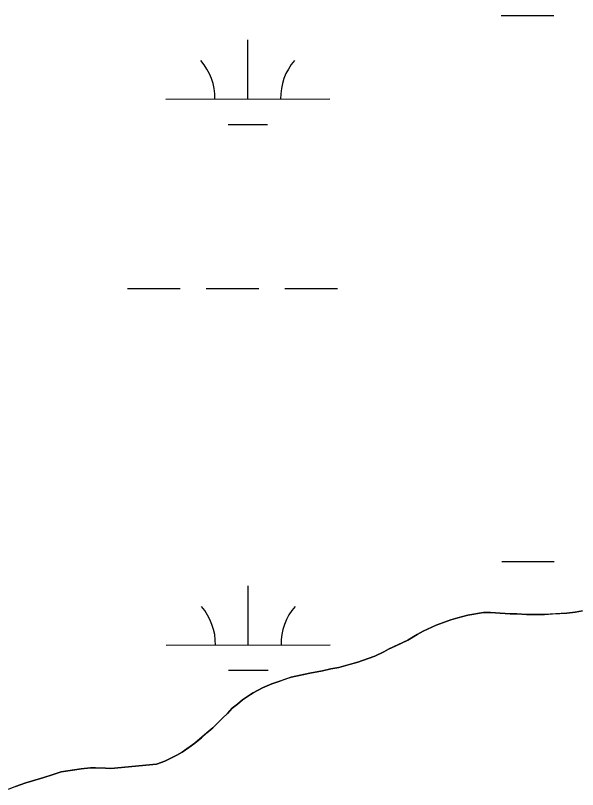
# Model space of a CAD drawing. Extents: x 3297753 to 3335611, y 652252 to 677623.
# Drawn here: x 3327666.4 to 3328009.1, y 664767 to 665238.7 of the extents above; entities that cross this region are included whole.
import ezdxf

# ---------------------------------------------------------------- set-up
doc = ezdxf.new("R2010")
doc.units = 0
for name, color, linetype in [('V-SITE-VEGE', 7, 'Continuous'), ('V-TOPO-SHOR', 7, 'Continuous'), ('V-WETL-SWMP', 7, 'Continuous')]:
    doc.layers.add(name, color=color, linetype=linetype)

msp = doc.modelspace()

# ---------------------------------------------------------------- linework, layer by layer
at = {"layer": 'V-SITE-VEGE'}
for p, q in [((3328012.2, 664875.84), (3328007.58, 664875.07)), ((3327936.06, 664871.68), (3327931.93, 664870.42)), ((3327942.13, 664873.2), (3327936.06, 664871.68)), ((3327951.85, 664874.75), (3327942.13, 664873.2)), ((3327955.98, 664874.79), (3327951.85, 664874.75)), ((3327967.92, 664873.94), (3327955.98, 664874.79)), ((3327972.06, 664873.98), (3327967.92, 664873.94)), ((3327977.9, 664873.55), (3327972.06, 664873.98)), ((3327988.85, 664873.66), (3327977.9, 664873.55)), ((3328002.47, 664874.53), (3327988.85, 664873.66)), ((3328007.58, 664875.07), (3328002.47, 664874.53)), ((3327922.96, 664867.17), (3327914.97, 664863.43)), ((3327931.93, 664870.42), (3327922.96, 664867.17)), ((3327911.33, 664861.45), (3327905.53, 664857.99)), ((3327914.97, 664863.43), (3327911.33, 664861.45)), ((3327905.53, 664857.99), (3327893.9, 664852.51)), ((3327893.9, 664852.51), (3327891, 664850.78)), ((3327885.42, 664848.29), (3327881.54, 664846.8)), ((3327891, 664850.78), (3327885.42, 664848.29)), ((3327875.24, 664844.54), (3327863.59, 664841.26)), ((3327881.54, 664846.8), (3327875.24, 664844.54)), ((3327845.86, 664837.92), (3327834.44, 664835.37)), ((3327853.63, 664839.21), (3327845.86, 664837.92)), ((3327858.73, 664840.48), (3327853.63, 664839.21)), ((3327863.59, 664841.26), (3327858.73, 664840.48)), ((3327830.56, 664834.11), (3327822.8, 664831.36)), ((3327834.44, 664835.37), (3327830.56, 664834.11)), ((3327816.98, 664828.87), (3327811.42, 664825.89)), ((3327822.8, 664831.36), (3327816.98, 664828.87)), ((3327811.42, 664825.89), (3327804.89, 664821.69)), ((3327801.75, 664818.98), (3327798.61, 664816.52)), ((3327804.89, 664821.69), (3327801.75, 664818.98)), ((3327798.61, 664816.52), (3327795.72, 664813.33)), ((3327792.83, 664810.62), (3327786.8, 664804.48)), ((3327795.72, 664813.33), (3327792.83, 664810.62)), ((3327783.18, 664801.52), (3327775.7, 664795.12)), ((3327786.8, 664804.48), (3327783.18, 664801.52)), ((3327775.7, 664795.12), (3327767.97, 664789.69)), ((3327764.82, 664787.95), (3327757.56, 664784.22)), ((3327767.97, 664789.69), (3327764.82, 664787.95)), ((3327752.46, 664782.47), (3327724.5, 664779.76)), ((3327757.56, 664784.22), (3327752.46, 664782.47)), ((3327694.34, 664777.75), (3327688.76, 664775.99)), ((3327706.49, 664779.58), (3327694.34, 664777.75)), ((3327712.08, 664780.12), (3327706.49, 664779.58)), ((3327715.25, 664780.15), (3327712.08, 664780.12)), ((3327721.34, 664779.97), (3327715.25, 664780.15)), ((3327724.5, 664779.76), (3327721.34, 664779.97)), ((3327683.67, 664774.24), (3327672.75, 664770.97)), ((3327688.76, 664775.99), (3327683.67, 664774.24)), ((3327672.75, 664770.97), (3327666.44, 664768.72))]:
    msp.add_line(p, q, dxfattribs=at)
at = {"layer": 'V-TOPO-SHOR'}
for points in [[(3327724.5, 664779.76), (3327752.46, 664782.47), (3327757.56, 664784.23), (3327764.82, 664787.95), (3327767.97, 664789.69), (3327772.08, 664792.65), (3327775.7, 664795.12), (3327779.8, 664798.56), (3327783.18, 664801.52), (3327786.8, 664804.48), (3327789.21, 664806.93), (3327792.83, 664810.62), (3327795.72, 664813.33), (3327798.61, 664816.52), (3327801.75, 664818.98), (3327804.89, 664821.69), (3327807.55, 664823.42), (3327811.42, 664825.89), (3327816.98, 664828.87), (3327822.8, 664831.36), (3327826.92, 664832.86), (3327830.56, 664834.12), (3327834.44, 664835.37), (3327841.24, 664836.9), (3327845.86, 664837.92), (3327853.63, 664839.21), (3327858.73, 664840.48), (3327863.59, 664841.26), (3327870.63, 664843.28), (3327875.24, 664844.54), (3327881.54, 664846.8), (3327885.42, 664848.29), (3327891, 664850.78), (3327893.9, 664852.52), (3327898.26, 664854.51), (3327901.41, 664856), (3327905.53, 664857.99), (3327911.33, 664861.45), (3327914.97, 664863.43), (3327922.96, 664867.17), (3327931.93, 664870.42), (3327936.06, 664871.68), (3327942.13, 664873.2), (3327951.85, 664874.75), (3327955.98, 664874.79), (3327961.83, 664874.37), (3327967.92, 664873.94), (3327972.06, 664873.98), (3327977.9, 664873.55), (3327982.04, 664873.59), (3327988.85, 664873.66), (3327993.72, 664873.95), (3327998.34, 664874.24), (3328002.47, 664874.53), (3328007.58, 664875.07), (3328012.2, 664875.84)], [(3327666.44, 664768.72), (3327669.35, 664769.72), (3327672.75, 664770.97), (3327676.15, 664771.98), (3327683.67, 664774.24), (3327688.76, 664776), (3327694.34, 664777.76), (3327702.6, 664779.05), (3327706.49, 664779.58), (3327712.08, 664780.12), (3327715.25, 664780.15), (3327721.34, 664779.97), (3327724.5, 664779.76)]]:
    msp.add_lwpolyline(points, dxfattribs=at)
at = {"layer": 'V-WETL-SWMP'}
for p, q in [((3327962.57, 665238.62), (3327994.57, 665238.66)), ((3327808.03, 665187.72), (3327808, 665223.72)), ((3327758.03, 665187.67), (3327858.03, 665187.77)), ((3327796.05, 665172.28), (3327820.05, 665172.31)), ((3327734.74, 665072.22), (3327766.74, 665072.25)), ((3327782.74, 665072.27), (3327814.74, 665072.3)), ((3327830.74, 665072.32), (3327862.74, 665072.35)), ((3327962.91, 664905.95), (3327994.91, 664905.98)), ((3327808.37, 664855.05), (3327808.33, 664891.05)), ((3328012.2, 664875.84), (3328007.58, 664875.06)), ((3327936.06, 664871.67), (3327931.93, 664870.42)), ((3327942.13, 664873.19), (3327936.06, 664871.67)), ((3327951.85, 664874.75), (3327942.13, 664873.19)), ((3327955.98, 664874.79), (3327951.85, 664874.75)), ((3327967.92, 664873.94), (3327955.98, 664874.79)), ((3327972.06, 664873.98), (3327967.92, 664873.94)), ((3327977.9, 664873.55), (3327972.06, 664873.98)), ((3327988.85, 664873.66), (3327977.9, 664873.55)), ((3328002.47, 664874.53), (3327988.85, 664873.66)), ((3328007.58, 664875.06), (3328002.47, 664874.53)), ((3327922.96, 664867.16), (3327914.97, 664863.43)), ((3327931.93, 664870.42), (3327922.96, 664867.16)), ((3327911.33, 664861.45), (3327905.53, 664857.98)), ((3327914.97, 664863.43), (3327911.33, 664861.45)), ((3327905.53, 664857.98), (3327893.9, 664852.51)), ((3327758.37, 664855), (3327858.37, 664855.1)), ((3327893.9, 664852.51), (3327891, 664850.78)), ((3327885.42, 664848.29), (3327881.54, 664846.79)), ((3327891, 664850.78), (3327885.42, 664848.29)), ((3327875.24, 664844.54), (3327863.59, 664841.26)), ((3327881.54, 664846.79), (3327875.24, 664844.54)), ((3327796.39, 664839.61), (3327820.39, 664839.63)), ((3327845.86, 664837.92), (3327834.44, 664835.37)), ((3327853.63, 664839.21), (3327845.86, 664837.92)), ((3327858.73, 664840.48), (3327853.63, 664839.21)), ((3327863.59, 664841.26), (3327858.73, 664840.48)), ((3327830.56, 664834.11), (3327822.8, 664831.36)), ((3327834.44, 664835.37), (3327830.56, 664834.11)), ((3327816.98, 664828.87), (3327811.42, 664825.89)), ((3327822.8, 664831.36), (3327816.98, 664828.87)), ((3327811.42, 664825.89), (3327804.89, 664821.69)), ((3327801.75, 664818.98), (3327798.61, 664816.52)), ((3327804.89, 664821.69), (3327801.75, 664818.98)), ((3327798.61, 664816.52), (3327795.72, 664813.32)), ((3327792.83, 664810.62), (3327786.8, 664804.47)), ((3327795.72, 664813.32), (3327792.83, 664810.62)), ((3327783.18, 664801.52), (3327775.7, 664795.11)), ((3327786.8, 664804.47), (3327783.18, 664801.52)), ((3327775.7, 664795.11), (3327767.97, 664789.68)), ((3327764.82, 664787.95), (3327757.56, 664784.22)), ((3327767.97, 664789.68), (3327764.82, 664787.95)), ((3327752.46, 664782.47), (3327724.5, 664779.76)), ((3327757.56, 664784.22), (3327752.46, 664782.47)), ((3327694.34, 664777.75), (3327688.76, 664775.99)), ((3327706.49, 664779.58), (3327694.34, 664777.75)), ((3327712.08, 664780.12), (3327706.49, 664779.58)), ((3327715.25, 664780.15), (3327712.08, 664780.12)), ((3327721.33, 664779.97), (3327715.25, 664780.15)), ((3327724.5, 664779.76), (3327721.33, 664779.97)), ((3327683.67, 664774.24), (3327672.75, 664770.97)), ((3327688.76, 664775.99), (3327683.67, 664774.24)), ((3327666.44, 664768.71), (3327662.08, 664766.97)), ((3327672.75, 664770.97), (3327666.44, 664768.71))]:
    msp.add_line(p, q, dxfattribs=at)
for centre, start, end in [((3327752.79, 665188.14), 359.2865, 40.8301), ((3327863.27, 665188.25), 139.2865, 180.8301), ((3327753.13, 664855.47), 359.2865, 40.8301), ((3327863.61, 664855.58), 139.2865, 180.8301)]:
    msp.add_arc(centre, 35.25, start, end, dxfattribs=at)

doc.saveas('drawing.dxf')
